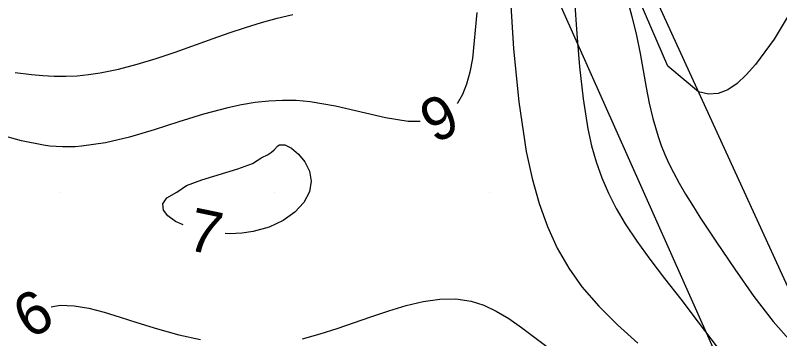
# Model space of a CAD drawing. Extents: x 2602990 to 2605851, y 618069 to 619180.
# Drawn here: x 2603957.94 to 2603993.48, y 618603.19 to 618618.22 of the extents above; entities that cross this region are included whole.
import ezdxf

# ---------------------------------------------------------------- set-up
doc = ezdxf.new("R2010")
doc.units = 0
for name, color, linetype in [('DTM Contours Minor', 7, 'Continuous'), ('DTM Contours Minor Text', 7, 'Continuous'), ('Exist DTM Breakline', 7, 'Continuous'), ('Exist DTM Crownline', 7, 'Continuous'), ('Exist DTM QL2 LIDAR Elevation Point', 7, 'Continuous'), ('Exist Roads EOP', 7, 'Continuous'), ('PH Exist DTM Breakline', 7, 'Continuous'), ('PH Exist DTM Obscure Area', 7, 'Continuous')]:
    doc.layers.add(name, color=color, linetype=linetype)

msp = doc.modelspace()

# ---------------------------------------------------------------- linework, layer by layer
at = {"layer": 'DTM Contours Minor'}
for points in [[(2603994.064, 618618.494), (2603993.219, 618617.11), (2603992.357, 618615.93), (2603991.926, 618615.445), (2603991.496, 618615.049), (2603991.063, 618614.757), (2603990.623, 618614.585), (2603990.172, 618614.549), (2603989.707, 618614.662), (2603988.284, 618615.848), (2603986.746, 618619.411)], [(2603980.945, 618619.184), (2603981.109, 618616.661), (2603981.349, 618614.192), (2603981.696, 618611.891), (2603981.967, 618610.635), (2603982.293, 618609.472), (2603982.681, 618608.395), (2603983.138, 618607.396), (2603983.669, 618606.467), (2603984.282, 618605.602), (2603985.063, 618604.701), (2603985.936, 618603.839), (2603986.886, 618602.987)], [(2603983.933, 618618.899), (2603984.05, 618617.352), (2603984.175, 618615.821), (2603984.336, 618614.341), (2603984.56, 618612.942), (2603984.736, 618612.155), (2603984.951, 618611.4), (2603985.208, 618610.668), (2603985.514, 618609.952), (2603985.873, 618609.242), (2603986.291, 618608.529), (2603986.829, 618607.722), (2603987.442, 618606.881), (2603988.126, 618605.988), (2603988.878, 618605.021), (2603989.694, 618603.962), (2603990.571, 618602.791)], [(2603986.431, 618618.79), (2603986.604, 618618.166), (2603986.817, 618617.278), (2603986.99, 618616.435), (2603987.273, 618614.864), (2603987.416, 618614.126), (2603987.581, 618613.413), (2603987.696, 618612.995), (2603987.827, 618612.582), (2603987.974, 618612.17), (2603988.142, 618611.755), (2603988.33, 618611.335), (2603988.541, 618610.907), (2603988.806, 618610.418), (2603989.099, 618609.912), (2603989.421, 618609.387), (2603989.769, 618608.841), (2603990.537, 618607.675), (2603991.388, 618606.413), (2603992.282, 618605.146), (2603993.175, 618603.983), (2603994.023, 618603.034)], [(2603979.403, 618618.345), (2603979.201, 618616.216), (2603979.074, 618615.575), (2603978.917, 618615.015), (2603978.726, 618614.534), (2603978.499, 618614.132), (2603978.488, 618614.119)], [(2603957.928, 618615.565), (2603958.691, 618615.462), (2603959.223, 618615.414), (2603959.753, 618615.388), (2603960.283, 618615.386), (2603960.814, 618615.41), (2603961.35, 618615.461), (2603961.892, 618615.539), (2603962.741, 618615.712), (2603963.606, 618615.941), (2603964.483, 618616.211), (2603965.366, 618616.51), (2603967.136, 618617.139), (2603967.891, 618617.401), (2603968.64, 618617.65), (2603969.382, 618617.878), (2603970.117, 618618.081), (2603970.844, 618618.252)], [(2603976.767, 618613.286), (2603976.208, 618613.28), (2603975.151, 618613.449), (2603972.831, 618613.992), (2603971.642, 618614.198), (2603970.997, 618614.253), (2603970.359, 618614.264), (2603969.725, 618614.233), (2603969.092, 618614.164), (2603968.457, 618614.06), (2603967.817, 618613.923), (2603966.687, 618613.618), (2603965.544, 618613.263), (2603964.396, 618612.896), (2603963.255, 618612.559), (2603962.128, 618612.29), (2603961.024, 618612.13), (2603960.726, 618612.11), (2603960.429, 618612.101), (2603960.134, 618612.104), (2603959.841, 618612.117), (2603959.547, 618612.142), (2603959.254, 618612.177), (2603958.235, 618612.377), (2603957.212, 618612.662)], [(2603969.395, 618611.608), (2603969.66, 618611.731), (2603969.848, 618611.854), (2603969.978, 618611.971), (2603970.147, 618612.153), (2603970.226, 618612.204), (2603970.468, 618612.199), (2603970.777, 618612.043), (2603971.102, 618611.768), (2603971.396, 618611.4), (2603971.612, 618610.969), (2603971.7, 618610.505), (2603971.614, 618610.006), (2603971.353, 618609.522), (2603970.939, 618609.074), (2603970.395, 618608.684), (2603969.74, 618608.373), (2603968.998, 618608.163), (2603968.468, 618608.087), (2603967.922, 618608.062), (2603967.691, 618608.072)], [(2603965.745, 618608.476), (2603965.396, 618608.64), (2603965.039, 618608.893), (2603964.827, 618609.169), (2603964.798, 618609.455), (2603964.991, 618609.736), (2603965.443, 618610), (2603965.895, 618610.3), (2603966.608, 618610.572), (2603968.281, 618611.077), (2603968.974, 618611.334), (2603969.395, 618611.608)], [(2603971.295, 618603.189), (2603972.11, 618603.409), (2603972.911, 618603.663), (2603974.473, 618604.209), (2603975.302, 618604.488), (2603976.114, 618604.729), (2603976.906, 618604.914), (2603977.675, 618605.023), (2603978.417, 618605.037), (2603979.129, 618604.938), (2603979.72, 618604.75), (2603980.299, 618604.475), (2603980.88, 618604.125), (2603981.476, 618603.712), (2603982.101, 618603.246), (2603982.768, 618602.741)], [(2603959.604, 618604.676), (2603960.024, 618604.743), (2603960.676, 618604.722), (2603961.359, 618604.605), (2603962.071, 618604.418), (2603962.814, 618604.186), (2603963.589, 618603.935), (2603964.548, 618603.641), (2603965.541, 618603.372), (2603966.555, 618603.148)]]:
    msp.add_lwpolyline(points, dxfattribs=at)
at = {"layer": 'Exist DTM Breakline'}
msp.add_spline([(2603647.352, 618520.802), (2603704.337, 618541.966), (2603758.983, 618562.663), (2603811.118, 618582.434), (2603865.604, 618602.567), (2603913.966, 618621.231), (2603963.574, 618640.143), (2603974.725, 618636.355), (2603978.77, 618630.138), (2603971.844, 618627.992), (2603956.88, 618621.982), (2603923.969, 618609.772), (2603877.426, 618591.796), (2603827.273, 618571.857), (2603776.875, 618552.809), (2603720.479, 618530.104), (2603675.109, 618514.176), (2603657.355, 618505.354), (2603640.368, 618498.804), (2603619.191, 618491.366), (2603591.676, 618480.386)], degree=3, dxfattribs=at)
at = {"layer": 'Exist DTM Crownline'}
msp.add_spline([(2603233.488, 618380.754), (2603285.185, 618400.095), (2603335.457, 618418.629), (2603390.812, 618439.069), (2603440.087, 618457.325), (2603493.996, 618477.231), (2603542.655, 618495.301), (2603600.808, 618516.867), (2603653.659, 618536.362), (2603706.222, 618555.742), (2603764.811, 618577.593), (2603823.52, 618599.847), (2603878.564, 618620.56), (2603937.951, 618643.078), (2603997.369, 618665.789), (2604036.209, 618680.665), (2604055.311, 618688.017)], degree=3, dxfattribs=at)
at = {"layer": 'Exist DTM QL2 LIDAR Elevation Point'}
for p, q in [((2603960, 618610), (2603960, 618610)), ((2603970, 618610), (2603970, 618610)), ((2603980, 618610), (2603980, 618610))]:
    msp.add_line(p, q, dxfattribs=at)
at = {"layer": 'Exist Roads EOP'}
for points in [[(2603230.17, 618389.98), (2603282.929, 618409.597), (2603332.773, 618427.868), (2603388.167, 618448.413), (2603437.203, 618466.721), (2603490.778, 618486.527), (2603539.039, 618504.558), (2603597.451, 618526.156), (2603651.053, 618545.972), (2603705.208, 618566.084), (2603762.02, 618587.183), (2603820.334, 618609.162), (2603876.341, 618629.99), (2603934.909, 618652.28), (2603996.409, 618675.568), (2604033.216, 618689.957), (2604052.01, 618697.199)], [(2604034.633, 618668.486), (2603984.89, 618650.123), (2603936.767, 618631.654), (2603888.195, 618613.335), (2603837.766, 618594.258), (2603782.918, 618573.705), (2603731.939, 618554.39), (2603671.126, 618532.171), (2603621.822, 618514.106), (2603561.545, 618491.877), (2603506.421, 618471.293), (2603452.163, 618451.33), (2603398.364, 618431.316), (2603341.431, 618410.355), (2603281.65, 618388.199), (2603223.033, 618366.475), (2603185.717, 618352.612)]]:
    msp.add_spline(points, degree=3, dxfattribs=at)
at = {"layer": 'PH Exist DTM Breakline'}
msp.add_lwpolyline([(2604039.099, 618441.937), (2604038.633, 618446.16), (2604036.671, 618455.507), (2604035.673, 618467.671), (2604035.277, 618478.62), (2604033.892, 618500.873), (2604030.61, 618514.776), (2604025.18, 618530.601), (2604016.09, 618553.807), (2604008.263, 618573.362), (2604002.452, 618586.829), (2603981.38, 618632.847), (2603979.807, 618635.771), (2603978.555, 618638.427), (2603977.233, 618639.272), (2603974.326, 618640.189), (2603971.149, 618640.923), (2603968.018, 618641.656), (2603966.006, 618642.026)], dxfattribs=at)
at = {"layer": 'PH Exist DTM Obscure Area'}
msp.add_lwpolyline([(2603908.097, 618596.875), (2603916.675, 618598.063), (2603925.238, 618600.615), (2603935.325, 618601.003), (2603944.019, 618603.966), (2603949.149, 618608.525), (2603952.722, 618618.111), (2603960.339, 618619.834), (2603964.836, 618620.158), (2603969.864, 618621.716), (2603978.364, 618629.722), (2603997.117, 618587.66), (2603987.374, 618581.003), (2603980.595, 618577.517), (2603972.739, 618572.791), (2603966.001, 618565.759), (2603959.59, 618565.822), (2603948.498, 618569.924), (2603944.311, 618578.331), (2603937.375, 618576.616), (2603936.326, 618572.922), (2603934.487, 618566.764), (2603926.766, 618562.176), (2603919.177, 618557.998)], dxfattribs=at)

# ---------------------------------------------------------------- texts
at = {"layer": 'DTM Contours Minor Text'}
for s, rotation, p in [('6', 205.8182, (2603977.885, 618614.681)), ('7', 348.2836, (2603965.857, 618607.34)), ('6', 29.4201, (2603958.596, 618603.133))]:
    msp.add_text(s, height=2, rotation=rotation, dxfattribs=at).set_placement(p)

doc.saveas('drawing.dxf')
